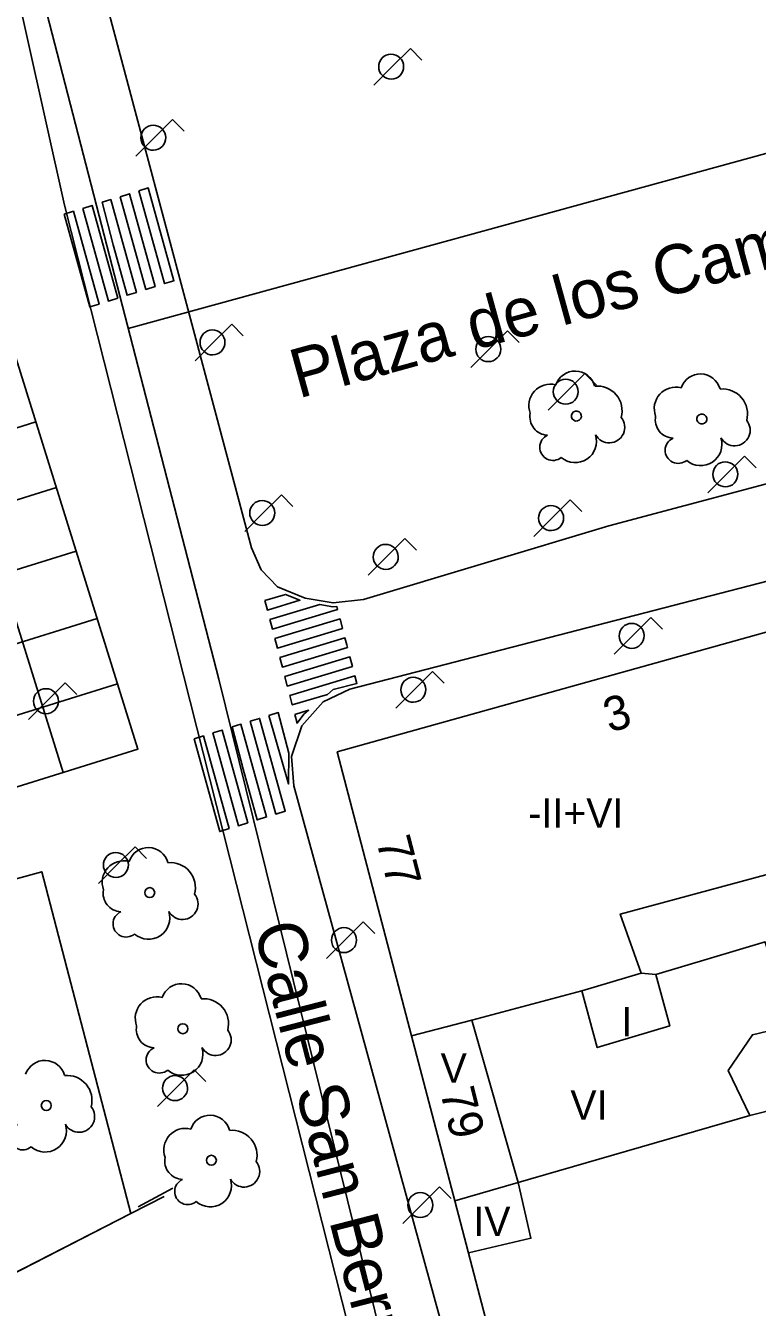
# Model space of a CAD drawing. Extents: x 282771 to 285132, y 4823109 to 4825496.
# Drawn here: x 285055.6 to 285092.9, y 4824053.6 to 4824119 of the extents above; entities that cross this region are included whole.
import ezdxf

# ---------------------------------------------------------------- set-up
doc = ezdxf.new("R2010")
doc.units = 0
for name, color, linetype in [('ACERA-BORDILLO', 7, 'Continuous'), ('ACERA-INTERIOR', 7, 'Continuous'), ('ARBOL', 7, 'Continuous'), ('CALLE-EJE', 7, 'Continuous'), ('CALLE-TEXTO', 7, 'Continuous'), ('EDIFICIO', 7, 'Continuous'), ('FAROLA', 7, 'Continuous'), ('INTERIOR-EDIFICIO', 7, 'Continuous'), ('MEDIANERA', 7, 'Continuous'), ('NUM-LOCAL', 7, 'Continuous'), ('NUM-PORTAL', 7, 'Continuous'), ('PASO-PEATONES', 7, 'Continuous'), ('TXT-ALTURA-EDIFICIO', 7, 'Continuous'), ('ZONA-VERDE', 7, 'Continuous')]:
    doc.layers.add(name, color=color, linetype=linetype)

msp = doc.modelspace()

# ---------------------------------------------------------------- linework, layer by layer
at = {"layer": 'ACERA-BORDILLO'}
for points in [[(284974.178, 4824177.688), (285031.65, 4824192.455), (285032.045, 4824192.537), (285032.458, 4824192.585), (285032.886, 4824192.595), (285033.324, 4824192.562), (285033.765, 4824192.485), (285034.203, 4824192.362), (285034.631, 4824192.193), (285035.042, 4824191.981), (285035.428, 4824191.727), (285035.785, 4824191.437), (285036.107, 4824191.116), (285036.391, 4824190.769), (285036.634, 4824190.403), (285036.836, 4824190.025), (285036.996, 4824189.642), (285037.118, 4824189.258), (285051.763, 4824135.81), (285057.568, 4824109.821), (285081.525, 4824015.277), (285094.504, 4823963.674)], [(285059.367, 4824121.403), (285067.11, 4824092.35), (285067.609, 4824091.23), (285068.439, 4824090.36), (285069.849, 4824089.78), (285071.269, 4824089.54), (285072.829, 4824089.72), (285085.35, 4824093.47), (285113.114, 4824100.86), (285114.469, 4824101.513), (285115.552, 4824102.729), (285116.06, 4824104.276), (285115.945, 4824105.775), (285107.48, 4824136.891)], [(285089.687, 4824020.709), (285088.207, 4824020.614), (285086.687, 4824021.125), (285085.491, 4824022.192), (285084.839, 4824023.525), (285069.276, 4824080.203), (285069.159, 4824081.71), (285069.672, 4824083.266), (285070.766, 4824084.486), (285072.131, 4824085.134), (285114.325, 4824096.056), (285115.811, 4824096.154), (285117.338, 4824095.641), (285118.539, 4824094.567), (285119.188, 4824093.227), (285130.1, 4824052.911)]]:
    msp.add_lwpolyline(points, dxfattribs=at)
at = {"layer": 'ACERA-INTERIOR'}
for p, q in [((285057.5, 4824080.883), (285042.923, 4824127.634)), ((284978.63, 4824074.611), (285056.111, 4824098.77)), ((284979.671, 4824071.271), (285057.152, 4824095.431)), ((284980.683, 4824068.027), (285058.163, 4824092.187)), ((285050.617, 4824086.065), (285059.234, 4824088.752)), ((284979.653, 4824060.274), (285060.276, 4824085.412)), ((285060.945, 4824058.391), (285062.65, 4824059.263)), ((285063.099, 4824059.679), (285061.319, 4824058.741)), ((285051.624, 4824053.622), (285060.945, 4824058.391))]:
    msp.add_line(p, q, dxfattribs=at)
for points in [[(284980.694, 4824056.934), (285061.317, 4824082.073), (285046.739, 4824128.824), (284989.157, 4824110.87)], [(285011.163, 4824063.442), (285056.408, 4824075.83), (285060.945, 4824058.391)]]:
    msp.add_lwpolyline(points, dxfattribs=at)
at = {"layer": 'ARBOL'}
for centre in [(285061.917, 4824074.76), (285063.606, 4824067.82), (285056.639, 4824063.903), (285065.062, 4824061.108)]:
    msp.add_circle(centre, 0.255, dxfattribs=at)
for centre, radius, start, end in [((285061.847, 4824076.02), 1.038, 15.64225, 161.38431), ((285060.587, 4824075.29), 1.097, 75.43176, 200.55605), ((285062.977, 4824075.02), 1.272, 345.0327, 95.79922), ((285060.477, 4824074.72), 0.935, 168.59894, 268.13232), ((285063.587, 4824074.19), 0.797, 208.96243, 38.99099), ((285060.717, 4824073.17), 0.672, 113.73669, 309.47246), ((285061.857, 4824073.47), 1.086, 228.95444, 17.92792), ((285063.536, 4824069.08), 1.038, 15.64225, 161.38431), ((285062.276, 4824068.35), 1.097, 75.43176, 200.55605), ((285064.666, 4824068.08), 1.272, 345.0327, 95.79922), ((285062.166, 4824067.78), 0.935, 168.59894, 268.13232), ((285065.276, 4824067.25), 0.797, 208.96243, 38.99099), ((285062.406, 4824066.23), 0.672, 113.73669, 309.47246), ((285063.546, 4824066.53), 1.086, 228.95444, 17.92792), ((285056.569, 4824065.163), 1.038, 15.64225, 161.38431), ((285057.699, 4824064.163), 1.272, 345.0327, 95.79922), ((285058.309, 4824063.333), 0.797, 208.96243, 38.99099), ((285064.992, 4824062.368), 1.038, 15.64225, 161.38431), ((285055.439, 4824062.313), 0.672, 113.73669, 309.47246), ((285056.579, 4824062.613), 1.086, 228.95444, 17.92792), ((285063.732, 4824061.638), 1.097, 75.43176, 200.55605), ((285066.122, 4824061.368), 1.272, 345.0327, 95.79922), ((285063.622, 4824061.068), 0.935, 168.59894, 268.13232), ((285066.732, 4824060.538), 0.797, 208.96243, 38.99099), ((285063.862, 4824059.518), 0.672, 113.73669, 309.47246), ((285065.002, 4824059.818), 1.086, 228.95444, 17.92792)]:
    msp.add_arc(centre, radius, start, end, dxfattribs=at)
for centre, major_axis, start_param, end_param in [((285083.62, 4824100.33), (0.565, 0.871), 5.561233, 8.104912), ((285090.02, 4824100.18), (0.565, 0.871), 5.561058, 8.104737), ((285082.36, 4824099.6), (0.597, 0.92), 0.321572, 2.505403), ((285084.75, 4824099.33), (0.693, 1.067), 5.026996, 6.960236), ((285088.76, 4824099.45), (0.597, 0.92), 0.321397, 2.505228), ((285091.15, 4824099.18), (0.693, 1.067), 5.026821, 6.960061), ((285082.25, 4824099.03), (-0.509, -0.785), 5.089239, 6.826424), ((285088.65, 4824098.88), (-0.509, -0.785), 5.089064, 6.826249), ((285085.36, 4824098.5), (-0.434, -0.668), 5.793714, 9.110338), ((285091.76, 4824098.35), (-0.434, -0.668), 5.793539, 9.110163), ((285082.49, 4824097.48), (-0.366, -0.564), 4.131711, 7.547945), ((285083.63, 4824097.78), (-0.591, -0.911), 6.142641, 8.742718), ((285088.89, 4824097.33), (-0.366, -0.564), 4.131536, 7.54777), ((285090.03, 4824097.63), (-0.591, -0.911), 6.142466, 8.742543)]:
    msp.add_ellipse(centre, major_axis=major_axis, ratio=0.999978, start_param=start_param, end_param=end_param, dxfattribs=at)
for centre in [(285083.69, 4824099.07), (285090.09, 4824098.92)]:
    msp.add_ellipse(centre, major_axis=(0.139, 0.214), ratio=0.999978, dxfattribs=at)
at = {"layer": 'CALLE-EJE'}
msp.add_line((285060.819, 4824103.539), (285115.839, 4824118.642), dxfattribs=at)
for points in [[(285065.439, 4824085.65), (285054.67, 4824127.35)], [(285082.749, 4824015.629), (285065.439, 4824085.65)]]:
    msp.add_lwpolyline(points, dxfattribs=at)
at = {"layer": 'EDIFICIO'}
msp.add_lwpolyline([(285130.1, 4824043.144), (285127.339, 4824053.94), (285123.239, 4824069.99), (285121.039, 4824078.6), (285116.95, 4824094.63), (285098.3, 4824089.42), (285071.489, 4824081.94), (285075.279, 4824067.45), (285077.489, 4824059.04), (285081.879, 4824042.26), (285086.309, 4824025.399)], dxfattribs=at)
at = {"layer": 'FAROLA'}
for p, q in [((285075.217, 4824117.823), (285074.277, 4824116.893)), ((285075.807, 4824117.233), (285075.217, 4824117.823)), ((285074.277, 4824116.893), (285073.347, 4824115.953)), ((285063.08, 4824114.2), (285062.14, 4824113.27)), ((285063.67, 4824113.61), (285063.08, 4824114.2)), ((285062.14, 4824113.27), (285061.21, 4824112.33)), ((285066.1, 4824103.76), (285065.16, 4824102.83)), ((285066.69, 4824103.17), (285066.1, 4824103.76)), ((285080.174, 4824103.414), (285079.234, 4824102.484)), ((285080.764, 4824102.824), (285080.174, 4824103.414)), ((285065.16, 4824102.83), (285064.23, 4824101.89)), ((285079.234, 4824102.484), (285078.304, 4824101.544)), ((285084.123, 4824101.245), (285083.183, 4824100.315)), ((285084.713, 4824100.655), (285084.123, 4824101.245)), ((285083.183, 4824100.315), (285082.253, 4824099.375)), ((285092.268, 4824097.028), (285091.328, 4824096.098)), ((285092.858, 4824096.438), (285092.268, 4824097.028)), ((285091.328, 4824096.098), (285090.398, 4824095.158)), ((285068.637, 4824095.056), (285067.697, 4824094.126)), ((285069.227, 4824094.466), (285068.637, 4824095.056)), ((285083.379, 4824094.796), (285082.439, 4824093.866)), ((285083.969, 4824094.206), (285083.379, 4824094.796)), ((285067.697, 4824094.126), (285066.767, 4824093.186)), ((285082.439, 4824093.866), (285081.509, 4824092.926)), ((285074.94, 4824092.82), (285074, 4824091.89)), ((285075.53, 4824092.23), (285074.94, 4824092.82)), ((285074, 4824091.89), (285073.07, 4824090.95)), ((285087.49, 4824088.79), (285086.549, 4824087.86)), ((285088.08, 4824088.2), (285087.49, 4824088.79)), ((285086.549, 4824087.86), (285085.619, 4824086.92)), ((285076.349, 4824086.04), (285075.409, 4824085.11)), ((285076.939, 4824085.45), (285076.349, 4824086.04)), ((285057.6, 4824085.457), (285056.66, 4824084.527)), ((285058.19, 4824084.867), (285057.6, 4824085.457)), ((285075.409, 4824085.11), (285074.479, 4824084.17)), ((285056.66, 4824084.527), (285055.73, 4824083.587)), ((285061.169, 4824077.1), (285060.229, 4824076.17)), ((285061.759, 4824076.51), (285061.169, 4824077.1)), ((285060.229, 4824076.17), (285059.299, 4824075.23)), ((285072.81, 4824073.268), (285071.87, 4824072.338)), ((285073.4, 4824072.678), (285072.81, 4824073.268)), ((285071.87, 4824072.338), (285070.94, 4824071.398)), ((285064.189, 4824065.72), (285063.249, 4824064.79)), ((285064.779, 4824065.13), (285064.189, 4824065.72)), ((285063.249, 4824064.79), (285062.319, 4824063.85)), ((285076.706, 4824059.755), (285075.766, 4824058.825)), ((285077.296, 4824059.165), (285076.706, 4824059.755)), ((285075.766, 4824058.825), (285074.836, 4824057.885))]:
    msp.add_line(p, q, dxfattribs=at)
for centre in [(285079.194, 4824102.484), (285083.143, 4824100.315), (285056.62, 4824084.527), (285071.83, 4824072.338), (285075.726, 4824058.825)]:
    msp.add_circle(centre, 0.638, dxfattribs=at)
for centre, major_axis in [((285074.237, 4824116.893), (0.347, 0.535)), ((285062.1, 4824113.27), (0.347, 0.535)), ((285065.12, 4824102.83), (0.347, 0.535)), ((285091.288, 4824096.098), (0.347, 0.535)), ((285067.657, 4824094.126), (0.348, 0.534)), ((285082.399, 4824093.866), (0.347, 0.535)), ((285073.96, 4824091.89), (0.347, 0.535)), ((285086.509, 4824087.86), (0.347, 0.535)), ((285075.369, 4824085.11), (0.348, 0.534)), ((285060.189, 4824076.17), (0.348, 0.534)), ((285063.209, 4824064.79), (0.348, 0.534))]:
    msp.add_ellipse(centre, major_axis=major_axis, ratio=0.999978, dxfattribs=at)
at = {"layer": 'INTERIOR-EDIFICIO'}
msp.add_lwpolyline([(285095.739, 4824048.12), (285093.659, 4824057.04), (285101.649, 4824058.84), (285102.139, 4824059.9), (285100.669, 4824065.47), (285095.699, 4824064.19), (285092.539, 4824063.39), (285091.439, 4824065.69), (285092.669, 4824067.51), (285094.589, 4824067.96), (285093.319, 4824072.25), (285087.739, 4824070.59), (285088.449, 4824067.97), (285084.749, 4824066.86), (285083.959, 4824069.75), (285086.989, 4824070.65), (285085.929, 4824073.67), (285101.419, 4824077.84), (285102.579, 4824073.55), (285107.209, 4824074.73)], dxfattribs=at)
at = {"layer": 'MEDIANERA'}
for p, q in [((285087.739, 4824070.59), (285086.989, 4824070.65)), ((285083.959, 4824069.75), (285078.359, 4824068.26)), ((285078.359, 4824068.26), (285075.279, 4824067.45)), ((285078.359, 4824068.26), (285080.709, 4824059.97)), ((285080.709, 4824059.97), (285092.539, 4824063.39)), ((285077.489, 4824059.04), (285080.709, 4824059.97))]:
    msp.add_line(p, q, dxfattribs=at)
msp.add_lwpolyline([(285078.179, 4824056.39), (285081.369, 4824057.13), (285080.709, 4824059.97)], dxfattribs=at)
at = {"layer": 'PASO-PEATONES'}
for points in [[(285060.409, 4824110.261), (285060.887, 4824110.41), (285062.197, 4824105.679), (285061.72, 4824105.53)], [(285061.365, 4824110.558), (285061.842, 4824110.707), (285063.153, 4824105.976), (285062.675, 4824105.827)], [(285057.543, 4824109.369), (285058.021, 4824109.518), (285059.331, 4824104.787), (285058.854, 4824104.638)], [(285058.499, 4824109.666), (285058.976, 4824109.815), (285060.287, 4824105.084), (285059.809, 4824104.935)], [(285059.491, 4824109.975), (285059.932, 4824110.112), (285061.242, 4824105.381), (285060.764, 4824105.233), (285060.05, 4824107.812)], [(285067.797, 4824089.657), (285068.852, 4824089.974), (285069.585, 4824089.672), (285067.924, 4824089.173)], [(285068.051, 4824088.689), (285070.589, 4824089.452), (285071.264, 4824089.338), (285071.459, 4824089.36), (285071.5, 4824089.204), (285068.177, 4824088.205)], [(285068.304, 4824087.721), (285071.627, 4824088.72), (285071.753, 4824088.236), (285068.43, 4824087.237)], [(285068.557, 4824086.753), (285071.88, 4824087.752), (285071.971, 4824087.402), (285072.006, 4824087.268), (285068.684, 4824086.269), (285068.622, 4824086.503)], [(285068.81, 4824085.785), (285072.133, 4824086.784), (285072.26, 4824086.3), (285068.937, 4824085.301)], [(285069.063, 4824084.817), (285072.386, 4824085.816), (285072.486, 4824085.433), (285071.285, 4824085.122), (285070.99, 4824084.874), (285069.19, 4824084.333)], [(285069.316, 4824083.849), (285070.025, 4824084.061), (285069.784, 4824083.859), (285069.433, 4824083.404)], [(285067.045, 4824083.501), (285067.522, 4824083.65), (285068.833, 4824078.919), (285068.355, 4824078.77)], [(285068, 4824083.799), (285068.478, 4824083.947), (285069.018, 4824081.88), (285069.004, 4824080.31)], [(285064.179, 4824082.609), (285064.656, 4824082.758), (285065.967, 4824078.027), (285065.489, 4824077.878)], [(285065.134, 4824082.907), (285065.612, 4824083.055), (285066.922, 4824078.324), (285066.444, 4824078.176)], [(285066.127, 4824083.216), (285066.567, 4824083.353), (285067.877, 4824078.622), (285067.4, 4824078.473), (285066.685, 4824081.052)]]:
    msp.add_lwpolyline(points, close=True, dxfattribs=at)
at = {"layer": 'ZONA-VERDE'}
msp.add_lwpolyline([(285051.624, 4824053.622), (285060.945, 4824058.391), (285056.408, 4824075.83), (285012.972, 4824063.937)], dxfattribs=at)

# ---------------------------------------------------------------- texts
at = {"layer": 'CALLE-TEXTO'}
for s, rotation, p in [('Plaza de los Campinos de Begoña', 15.41138, (285069.505, 4824099.957)), ('Calle San Bernardo', 284.4809, (285067.209, 4824072.97))]:
    msp.add_text(s, height=2.5, rotation=rotation, dxfattribs=at).set_placement(p)
at = {"layer": 'NUM-LOCAL'}
msp.add_text('77', height=1.75, rotation=284.6573, dxfattribs=at).set_placement((285073.461, 4824077.411))
at = {"layer": 'NUM-PORTAL'}
for s, rotation, p in [('3', 16.28065, (285085.372, 4824082.912)), ('79', 283.79941, (285076.725, 4824064.614))]:
    msp.add_text(s, height=1.75, rotation=rotation, dxfattribs=at).set_placement(p)
at = {"layer": 'TXT-ALTURA-EDIFICIO'}
for s, p in [('-II+VI', (285081.237, 4824078.07)), ('I', (285085.988, 4824067.43)), ('V', (285076.76, 4824065.06)), ('VI', (285083.38, 4824063.18)), ('IV', (285078.43, 4824057.24))]:
    msp.add_text(s, height=1.5, rotation=0.0006, dxfattribs=at).set_placement(p)

doc.saveas('drawing.dxf')
